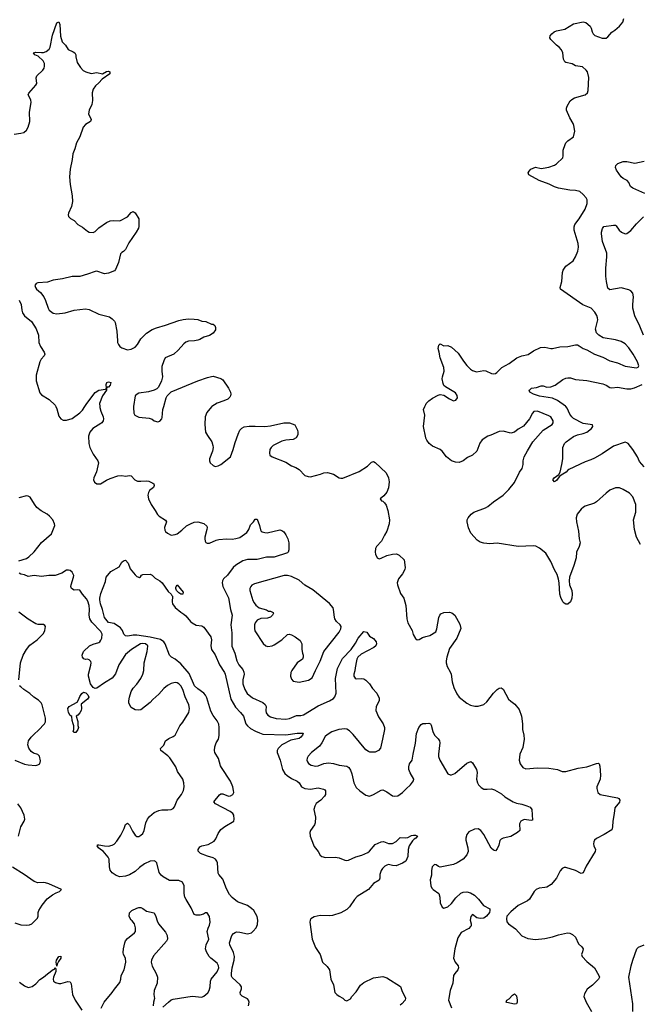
# Model space of a CAD drawing. Header units: inches. Extents: x 2001573 to 2220545, y 644482 to 846830.
# Tile 699 of 755: x 2165740 to 2172250, y 773727 to 784059. Entities that reach past the tile are written whole.
import ezdxf

# ---------------------------------------------------------------- set-up
doc = ezdxf.new("R2010")
doc.units = ezdxf.units.IN
doc.header["$MEASUREMENT"] = 0
for name, color, linetype in [('C1767', 7, 'Continuous'), ('C1768', 7, 'Continuous'), ('C1777', 7, 'Continuous'), ('C1778', 7, 'Continuous')]:
    doc.layers.add(name, color=color, linetype=linetype)

msp = doc.modelspace()

# ---------------------------------------------------------------- linework, layer by layer
at = {"layer": 'C1767', "color": 5}
for points, elevation in [([(2166117, 780000), (2166130, 779975), (2166150, 779899), (2166170, 779870), (2166196, 779856), (2166230, 779855), (2166290, 779874), (2166370, 779932), (2166399, 779961), (2166424, 780000)], 360), ([(2166579, 780000), (2166580, 779990), (2166590, 779950), (2166614, 779890), (2166618, 779870), (2166615, 779850), (2166603, 779830), (2166590, 779820), (2166507, 779770), (2166476, 779730), (2166463, 779690), (2166465, 779610), (2166475, 779570), (2166510, 779501), (2166561, 779430), (2166566, 779410), (2166546, 779314), (2166516, 779250), (2166514, 779230), (2166525, 779205), (2166550, 779188), (2166588, 779190), (2166650, 779228), (2166690, 779244), (2166770, 779272), (2166810, 779277), (2166850, 779268), (2166890, 779274), (2166910, 779271), (2166946, 779230), (2166976, 779216), (2167010, 779215), (2167070, 779221), (2167096, 779216), (2167137, 779197), (2167147, 779190), (2167151, 779170), (2167143, 779150), (2167103, 779117), (2167090, 779099), (2167084, 779070), (2167091, 779031), (2167118, 778970), (2167162, 778910), (2167186, 778866), (2167203, 778850), (2167270, 778807), (2167279, 778790), (2167260, 778730), (2167263, 778703), (2167269, 778689), (2167290, 778671), (2167330, 778650), (2167370, 778655), (2167390, 778664), (2167439, 778701), (2167490, 778748), (2167530, 778770), (2167570, 778785), (2167610, 778788), (2167670, 778771), (2167703, 778743), (2167707, 778730), (2167704, 778710), (2167681, 778630), (2167681, 778610), (2167685, 778585), (2167693, 778573), (2167706, 778566), (2167730, 778566), (2167802, 778598), (2167830, 778605), (2167909, 778611), (2167970, 778608), (2168007, 778613), (2168050, 778626), (2168122, 778678), (2168144, 778710), (2168161, 778759), (2168193, 778790), (2168210, 778818), (2168230, 778818), (2168256, 778750), (2168266, 778706), (2168272, 778692), (2168284, 778684), (2168310, 778676), (2168335, 778675), (2168470, 778705), (2168490, 778700), (2168510, 778684), (2168533, 778653), (2168552, 778610), (2168562, 778570), (2168564, 778496), (2168556, 778470), (2168550, 778464), (2168410, 778420), (2168330, 778417), (2168230, 778396), (2168130, 778396), (2168079, 778381), (2168006, 778334), (2167979, 778310), (2167918, 778230), (2167876, 778190), (2167866, 778170), (2167864, 778150), (2167872, 778110), (2167931, 777991), (2167951, 777871), (2167967, 777810), (2167954, 777710), (2167964, 777624), (2167965, 777485), (2167995, 777410), (2168018, 777330), (2168040, 777290), (2168079, 777239), (2168092, 777212), (2168093, 777190), (2168081, 777130), (2168080, 777090), (2168101, 777030), (2168127, 776987), (2168182, 776942), (2168290, 776892), (2168314, 776874), (2168326, 776850), (2168322, 776810), (2168326, 776786), (2168341, 776761), (2168370, 776742), (2168430, 776726), (2168530, 776720), (2168570, 776727), (2168643, 776757), (2168690, 776758), (2168717, 776763), (2168870, 776860), (2168990, 776912), (2169030, 776937), (2169047, 776953), (2169061, 776990), (2169054, 777146), (2169072, 777250), (2169125, 777355), (2169217, 777450), (2169262, 777518), (2169290, 777570), (2169350, 777638), (2169382, 777630), (2169410, 777591), (2169450, 777567), (2169479, 777530), (2169483, 777510), (2169474, 777490), (2169456, 777470), (2169320, 777400), (2169288, 777370), (2169276, 777350), (2169271, 777330), (2169257, 777257), (2169255, 777225), (2169245, 777190), (2169245, 777170), (2169258, 777150), (2169270, 777143), (2169330, 777144), (2169350, 777141), (2169370, 777127), (2169408, 777090), (2169441, 777041), (2169487, 776990), (2169510, 776938), (2169510, 776910), (2169479, 776850), (2169474, 776810), (2169504, 776744), (2169553, 776670), (2169566, 776630), (2169566, 776610), (2169547, 776510), (2169524, 776416), (2169503, 776390), (2169470, 776373), (2169414, 776374), (2169398, 776378), (2169370, 776397), (2169237, 776557), (2169198, 776598), (2169173, 776613), (2169150, 776618), (2169089, 776611), (2169015, 776585), (2168965, 776555), (2168944, 776536), (2168909, 776471), (2168885, 776435), (2168802, 776370), (2168764, 776330), (2168755, 776310), (2168753, 776290), (2168757, 776270), (2168770, 776253), (2168797, 776237), (2168845, 776225), (2168870, 776228), (2168930, 776253), (2168979, 776259), (2169030, 776254), (2169090, 776236), (2169170, 776224), (2169192, 776212), (2169210, 776183), (2169225, 776145), (2169244, 776050), (2169270, 776002), (2169307, 775967), (2169370, 775923), (2169410, 775911), (2169450, 775927), (2169530, 775973), (2169550, 775976), (2169590, 775957), (2169650, 775916), (2169670, 775910), (2169705, 775915), (2169757, 775950), (2169792, 775988), (2169839, 776030), (2169869, 776070), (2169875, 776090), (2169835, 776155), (2169822, 776190), (2169820, 776220), (2169829, 776250), (2169858, 776290), (2169866, 776350), (2169892, 776468), (2169903, 776570), (2169925, 776630), (2169950, 776662), (2169970, 776672), (2170000, 776675)], 360), ([(2166935, 780000), (2166933, 779990), (2166937, 779930), (2166948, 779908), (2166990, 779887), (2167099, 779879), (2167130, 779866), (2167150, 779851), (2167190, 779838), (2167210, 779845), (2167229, 779871), (2167234, 779886), (2167242, 779970), (2167251, 780000)], 380), ([(2167754, 780000), (2167750, 779997), (2167703, 779937), (2167684, 779890), (2167680, 779810), (2167690, 779731), (2167710, 779694), (2167755, 779630), (2167766, 779590), (2167768, 779570), (2167762, 779530), (2167731, 779450), (2167731, 779430), (2167736, 779410), (2167770, 779379), (2167790, 779371), (2167822, 779378), (2167850, 779391), (2167950, 779470), (2167980, 779550), (2167999, 779621), (2168030, 779711), (2168050, 779751), (2168070, 779774), (2168095, 779785), (2168147, 779793), (2168210, 779795), (2168310, 779790), (2168370, 779796), (2168510, 779830), (2168570, 779828), (2168627, 779807), (2168655, 779750), (2168659, 779730), (2168657, 779703), (2168639, 779670), (2168610, 779655), (2168530, 779645), (2168490, 779636), (2168399, 779590), (2168378, 779570), (2168365, 779550), (2168359, 779510), (2168364, 779490), (2168387, 779470), (2168530, 779415), (2168590, 779377), (2168638, 779358), (2168670, 779337), (2168730, 779277), (2168765, 779265), (2168790, 779262), (2168895, 779290), (2168930, 779304), (2168968, 779308), (2169030, 779288), (2169090, 779251), (2169110, 779246), (2169130, 779248), (2169302, 779318), (2169387, 779373), (2169430, 779416), (2169450, 779423), (2169470, 779411), (2169585, 779305), (2169607, 779250), (2169615, 779210), (2169610, 779148), (2169590, 779102), (2169558, 779062), (2169522, 779030), (2169534, 779010), (2169550, 779005), (2169568, 778988), (2169583, 778963), (2169602, 778910), (2169620, 778810), (2169614, 778770), (2169591, 778690), (2169565, 778650), (2169535, 778585), (2169481, 778530), (2169471, 778510), (2169467, 778470), (2169471, 778450), (2169490, 778411), (2169510, 778403), (2169530, 778408), (2169590, 778436), (2169650, 778450), (2169693, 778453), (2169721, 778441), (2169771, 778390), (2169782, 778310), (2169778, 778290), (2169757, 778243), (2169713, 778190), (2169701, 778150), (2169702, 778130), (2169736, 778036), (2169768, 777988), (2169791, 777910), (2169801, 777770), (2169811, 777730), (2169856, 777650), (2169868, 777608), (2169890, 777565), (2169910, 777551), (2169930, 777555), (2169965, 777575), (2170000, 777585)], 380), ([(2170000, 779668), (2169999, 779670), (2169974, 779790), (2169990, 779910), (2169977, 779970), (2169990, 780000)], 380), ([(2165730, 778382), (2165810, 778405), (2165837, 778423), (2165890, 778474), (2165968, 778572), (2166075, 778665), (2166107, 778750), (2166104, 778770), (2166087, 778810), (2166054, 778850), (2166027, 778870), (2165964, 778904), (2165921, 778941), (2165894, 778974), (2165849, 779049), (2165830, 779060), (2165810, 779063), (2165730, 779041)], 360), ([(2168140, 773710), (2168148, 773750), (2168141, 773770), (2168130, 773784), (2168073, 773813), (2168055, 773830), (2168051, 773850), (2168065, 773890), (2168065, 773910), (2168052, 773930), (2167969, 774009), (2167963, 774023), (2167962, 774050), (2167968, 774108), (2167990, 774190), (2167992, 774230), (2167983, 774270), (2167945, 774350), (2167942, 774370), (2167964, 774450), (2167981, 774470), (2167999, 774481), (2168014, 774486), (2168050, 774484), (2168130, 774465), (2168170, 774477), (2168190, 774493), (2168221, 774530), (2168235, 774565), (2168236, 774610), (2168229, 774649), (2168196, 774710), (2168170, 774733), (2168130, 774762), (2168023, 774803), (2167970, 774846), (2167940, 774880), (2167910, 774938), (2167870, 775041), (2167827, 775090), (2167822, 775102), (2167815, 775210), (2167808, 775230), (2167792, 775250), (2167770, 775264), (2167710, 775281), (2167638, 775310), (2167613, 775333), (2167611, 775350), (2167630, 775378), (2167650, 775388), (2167715, 775405), (2167781, 775439), (2167798, 775462), (2167821, 775519), (2167850, 775560), (2167890, 775594), (2167985, 775650), (2167991, 775669), (2167987, 775710), (2167974, 775730), (2167949, 775750), (2167793, 775830), (2167776, 775850), (2167836, 775924), (2167850, 775935), (2167870, 775936), (2167930, 775912), (2167950, 775914), (2167976, 775930), (2167985, 775950), (2167984, 775970), (2167974, 776010), (2167950, 776069), (2167856, 776210), (2167846, 776230), (2167826, 776306), (2167786, 776370), (2167782, 776390), (2167786, 776430), (2167800, 776470), (2167824, 776510), (2167832, 776548), (2167833, 776630), (2167827, 776667), (2167810, 776701), (2167770, 776757), (2167744, 776804), (2167701, 776941), (2167688, 776970), (2167670, 776992), (2167610, 777036), (2167575, 777070), (2167517, 777197), (2167430, 777300), (2167370, 777349), (2167333, 777370), (2167310, 777389), (2167265, 777510), (2167252, 777532), (2167215, 777555), (2167110, 777580), (2166970, 777601), (2166930, 777600), (2166874, 777590), (2166850, 777593), (2166833, 777610), (2166818, 777650), (2166797, 777677), (2166730, 777721), (2166670, 777732), (2166630, 777787), (2166609, 777870), (2166588, 777930), (2166579, 777970), (2166580, 777990), (2166590, 778036), (2166638, 778162), (2166648, 778210), (2166697, 778270), (2166783, 778317), (2166810, 778367), (2166830, 778380), (2166850, 778387), (2166876, 778356), (2166898, 778298), (2166950, 778234), (2166970, 778216), (2166995, 778205), (2167008, 778212), (2167018, 778230), (2167030, 778238), (2167110, 778239), (2167130, 778231), (2167160, 778200), (2167211, 778170), (2167233, 778150), (2167297, 778057), (2167330, 778029), (2167337, 778017), (2167341, 778010), (2167339, 777950), (2167344, 777930), (2167369, 777889), (2167430, 777840), (2167461, 777821), (2167482, 777802), (2167530, 777743), (2167550, 777728), (2167590, 777705), (2167650, 777699), (2167670, 777684), (2167743, 777583), (2167753, 777553), (2167745, 777490), (2167752, 777450), (2167790, 777393), (2167834, 777290), (2167887, 777210), (2167895, 777190), (2167955, 776930), (2168005, 776845), (2168056, 776790), (2168086, 776750), (2168112, 776670), (2168128, 776648), (2168162, 776622), (2168214, 776594), (2168254, 776574), (2168290, 776563), (2168530, 776556), (2168650, 776573), (2168713, 776573), (2168705, 776550), (2168690, 776530), (2168670, 776516), (2168583, 776497), (2168490, 776449), (2168452, 776410), (2168442, 776390), (2168441, 776370), (2168473, 776290), (2168495, 776190), (2168521, 776150), (2168546, 776126), (2168590, 776097), (2168649, 776069), (2168670, 776050), (2168697, 776010), (2168730, 775991), (2168790, 775985), (2168870, 775998), (2168925, 775985), (2168939, 775979), (2168948, 775968), (2168947, 775930), (2168937, 775910), (2168900, 775870), (2168850, 775834), (2168834, 775806), (2168826, 775770), (2168842, 775690), (2168838, 775630), (2168831, 775610), (2168790, 775550), (2168783, 775530), (2168787, 775490), (2168821, 775401), (2168830, 775382), (2168870, 775330), (2168891, 775290), (2168910, 775276), (2168947, 775267), (2169050, 775272), (2169090, 775263), (2169150, 775240), (2169170, 775236), (2169190, 775239), (2169266, 775274), (2169330, 775292), (2169390, 775319), (2169408, 775332), (2169470, 775402), (2169530, 775432), (2169556, 775436), (2169610, 775415), (2169650, 775414), (2169690, 775434), (2169730, 775478), (2169790, 775472), (2169810, 775477), (2169850, 775498), (2169870, 775502), (2169890, 775501), (2169912, 775490), (2169896, 775470), (2169879, 775461), (2169859, 775441), (2169824, 775390), (2169814, 775350), (2169810, 775278), (2169790, 775230), (2169754, 775206), (2169690, 775180), (2169650, 775182), (2169610, 775192), (2169590, 775187), (2169570, 775175), (2169547, 775153), (2169532, 775130), (2169518, 775090), (2169517, 775050), (2169510, 775029), (2169450, 774995), (2169398, 774930), (2169281, 774859), (2169253, 774827), (2169200, 774750), (2169170, 774722), (2169110, 774687), (2169020, 774660), (2168985, 774655), (2168890, 774658), (2168830, 774643), (2168795, 774625), (2168785, 774610), (2168784, 774590), (2168809, 774410), (2168844, 774324), (2168891, 774250), (2168917, 774170), (2168965, 774125), (2168988, 774090), (2169002, 773990), (2169031, 773930), (2169045, 773850), (2169065, 773830), (2169091, 773811), (2169131, 773790), (2169150, 773771), (2169170, 773762), (2169210, 773785), (2169225, 773810), (2169270, 773859), (2169314, 773926), (2169350, 773956), (2169450, 774004), (2169550, 774018), (2169590, 774006), (2169733, 773913), (2169748, 773870), (2169788, 773790), (2169782, 773770), (2169749, 773731), (2169730, 773718)], 340), ([(2167242, 773698), (2167299, 773750), (2167330, 773773), (2167350, 773780), (2167550, 773813), (2167650, 773802), (2167670, 773811), (2167712, 773848), (2167727, 773870), (2167737, 773910), (2167741, 773970), (2167747, 773990), (2167810, 774066), (2167829, 774110), (2167826, 774130), (2167810, 774160), (2167745, 774210), (2167726, 774230), (2167698, 774279), (2167690, 774310), (2167696, 774350), (2167723, 774410), (2167706, 774490), (2167715, 774525), (2167730, 774556), (2167738, 774590), (2167729, 774649), (2167707, 774687), (2167690, 774688), (2167666, 774674), (2167630, 774661), (2167590, 774661), (2167569, 774670), (2167539, 774739), (2167485, 774825), (2167473, 774850), (2167465, 774890), (2167464, 774970), (2167448, 775008), (2167410, 775025), (2167310, 775027), (2167243, 775063), (2167222, 775082), (2167202, 775110), (2167178, 775210), (2167165, 775225), (2167150, 775231), (2167110, 775227), (2167050, 775202), (2166996, 775164), (2166950, 775121), (2166890, 775087), (2166850, 775073), (2166790, 775066), (2166750, 775077), (2166710, 775105), (2166690, 775135), (2166683, 775170), (2166678, 775250), (2166668, 775270), (2166634, 775314), (2166614, 775334), (2166587, 775350), (2166567, 775370), (2166554, 775390), (2166561, 775399), (2166570, 775401), (2166630, 775388), (2166670, 775386), (2166710, 775398), (2166730, 775408), (2166760, 775440), (2166800, 775500), (2166834, 775570), (2166848, 775612), (2166870, 775626), (2166890, 775606), (2166923, 775543), (2166950, 775503), (2166970, 775488), (2166990, 775489), (2167010, 775500), (2167030, 775520), (2167047, 775550), (2167062, 775630), (2167080, 775670), (2167102, 775698), (2167150, 775738), (2167198, 775762), (2167230, 775769), (2167294, 775766), (2167328, 775772), (2167350, 775782), (2167362, 775798), (2167391, 775870), (2167437, 775930), (2167457, 775970), (2167465, 776010), (2167461, 776050), (2167450, 776090), (2167394, 776170), (2167377, 776217), (2167313, 776313), (2167294, 776334), (2167221, 776390), (2167215, 776410), (2167250, 776446), (2167270, 776490), (2167304, 776516), (2167350, 776536), (2167370, 776550), (2167421, 776650), (2167450, 776688), (2167514, 776790), (2167520, 776830), (2167515, 776870), (2167474, 776954), (2167450, 777029), (2167430, 777067), (2167409, 777090), (2167390, 777100), (2167370, 777102), (2167330, 777092), (2167290, 777071), (2167250, 777039), (2167200, 776980), (2167135, 776925), (2167110, 776895), (2167010, 776816), (2166990, 776813), (2166950, 776818), (2166910, 776840), (2166886, 776886), (2166883, 776910), (2166890, 776950), (2166910, 777010), (2166930, 777044), (2166970, 777087), (2167010, 777147), (2167030, 777190), (2167042, 777230), (2167047, 777310), (2167077, 777430), (2167085, 777485), (2167084, 777490), (2167059, 777510), (2167030, 777514), (2167008, 777510), (2166913, 777450), (2166850, 777397), (2166781, 777290), (2166745, 777195), (2166710, 777150), (2166630, 777101), (2166550, 777045), (2166530, 777040), (2166510, 777050), (2166482, 777090), (2166462, 777170), (2166461, 777190), (2166487, 777287), (2166490, 777310), (2166485, 777325), (2166470, 777343), (2166450, 777347), (2166430, 777344), (2166412, 777352), (2166400, 777370), (2166395, 777390), (2166410, 777430), (2166472, 777488), (2166510, 777507), (2166570, 777522), (2166580, 777530), (2166592, 777548), (2166600, 777570), (2166604, 777610), (2166590, 777639), (2166497, 777737), (2166477, 777770), (2166470, 777810), (2166472, 777870), (2166468, 777910), (2166456, 777956), (2166442, 777982), (2166399, 778030), (2166370, 778073), (2166350, 778077), (2166310, 778074), (2166283, 778090), (2166277, 778110), (2166280, 778130), (2166305, 778210), (2166306, 778226), (2166290, 778261), (2166270, 778279), (2166250, 778284), (2166230, 778281), (2166181, 778250), (2166110, 778228), (2166047, 778227), (2165970, 778216), (2165890, 778227), (2165830, 778217), (2165790, 778232), (2165750, 778241), (2165733, 778250)], 360), ([(2165730, 777130), (2165747, 777310), (2165775, 777390), (2165810, 777450), (2165846, 777494), (2165923, 777550), (2165990, 777618), (2166004, 777650), (2166009, 777690), (2166003, 777703), (2165990, 777713), (2165932, 777712), (2165910, 777719), (2165830, 777769), (2165730, 777841)], 380), ([(2165690, 776288), (2165790, 776247), (2165830, 776238), (2165910, 776233), (2165930, 776239), (2165950, 776251), (2165957, 776283), (2165947, 776330), (2165930, 776347), (2165883, 776363), (2165860, 776380), (2165835, 776415), (2165824, 776450), (2165833, 776490), (2165859, 776530), (2165890, 776562), (2165938, 776602), (2166001, 776670), (2166012, 776690), (2166010, 776730), (2165976, 776870), (2165966, 776890), (2165937, 776917), (2165887, 776950), (2165847, 776987), (2165782, 777030), (2165750, 777057), (2165738, 777070)], 380), ([(2165728, 775490), (2165751, 775589), (2165787, 775650), (2165792, 775670), (2165787, 775710), (2165750, 775790), (2165720, 775830)], 380), ([(2165690, 774582), (2165750, 774562), (2165810, 774556), (2165841, 774559), (2165868, 774572), (2165927, 774630), (2165935, 774650), (2165935, 774690), (2165941, 774710), (2165974, 774766), (2166027, 774833), (2166083, 774877), (2166122, 774898), (2166158, 774910), (2166178, 774930), (2166044, 774990), (2166010, 775001), (2165990, 775004), (2165930, 775001), (2165890, 775014), (2165788, 775090), (2165665, 775165)], 380), ([(2166595, 773685), (2166624, 773750), (2166710, 773849), (2166733, 773887), (2166790, 773955), (2166800, 773990), (2166804, 774030), (2166835, 774090), (2166853, 774170), (2166848, 774210), (2166830, 774250), (2166825, 774270), (2166828, 774310), (2166844, 774370), (2166850, 774391), (2166870, 774418), (2166944, 774476), (2166953, 774490), (2166956, 774510), (2166956, 774530), (2166943, 774570), (2166921, 774601), (2166909, 774610), (2166889, 774649), (2166893, 774687), (2166915, 774710), (2166970, 774734), (2166990, 774741), (2167010, 774741), (2167033, 774733), (2167070, 774703), (2167150, 774685), (2167168, 774648), (2167181, 774601), (2167194, 774570), (2167270, 774482), (2167287, 774450), (2167290, 774410), (2167280, 774390), (2167143, 774237), (2167122, 774190), (2167120, 774170), (2167128, 774128), (2167170, 774050), (2167184, 774010), (2167181, 773950), (2167150, 773870), (2167148, 773830), (2167153, 773787), (2167144, 773750), (2167141, 773710)], 360), ([(2165738, 773958), (2165790, 773922), (2165830, 773902), (2165870, 773915), (2165910, 773940), (2165950, 773986), (2165989, 774010), (2166030, 774048), (2166090, 774091), (2166104, 774096), (2166113, 774113), (2166118, 774098), (2166117, 774070), (2166094, 774010), (2166091, 773990), (2166094, 773970), (2166114, 773954), (2166150, 773944), (2166170, 773944), (2166245, 773965), (2166270, 773961), (2166280, 773940), (2166292, 773830), (2166322, 773770), (2166390, 773665)], 360)]:
    msp.add_lwpolyline(points, dxfattribs=dict(at, elevation=elevation))
for points, elevation in [([(2168550, 778228), (2168514, 778226), (2168201, 778139), (2168176, 778124), (2168164, 778110), (2168154, 778090), (2168153, 778070), (2168185, 777965), (2168198, 777938), (2168216, 777916), (2168250, 777887), (2168330, 777865), (2168350, 777852), (2168371, 777851), (2168398, 777838), (2168402, 777830), (2168392, 777810), (2168370, 777789), (2168340, 777780), (2168270, 777775), (2168230, 777757), (2168211, 777730), (2168204, 777710), (2168201, 777670), (2168207, 777647), (2168294, 777514), (2168321, 777490), (2168342, 777482), (2168388, 777488), (2168410, 777498), (2168490, 777550), (2168550, 777607), (2168566, 777610), (2168590, 777605), (2168630, 777584), (2168683, 777543), (2168701, 777510), (2168699, 777450), (2168706, 777410), (2168715, 777390), (2168715, 777370), (2168707, 777350), (2168650, 777310), (2168595, 777230), (2168584, 777210), (2168579, 777170), (2168590, 777138), (2168610, 777116), (2168670, 777108), (2168770, 777127), (2168809, 777151), (2168842, 777230), (2168890, 777327), (2168930, 777430), (2169090, 777630), (2169110, 777667), (2169113, 777690), (2169103, 777710), (2169063, 777743), (2169047, 777770), (2169041, 777790), (2169033, 777870), (2169027, 777887), (2168990, 777934), (2168815, 778075), (2168730, 778126), (2168670, 778177), (2168590, 778217)], 380), ([(2167450, 778030), (2167430, 778032), (2167410, 778044), (2167384, 778070), (2167376, 778090), (2167376, 778104), (2167390, 778130), (2167455, 778050)], 340), ([(2166310, 776578), (2166302, 776590), (2166309, 776611), (2166309, 776650), (2166299, 776670), (2166290, 776706), (2166288, 776748), (2166270, 776758), (2166250, 776789), (2166244, 776830), (2166259, 776850), (2166343, 776897), (2166358, 776922), (2166370, 776956), (2166390, 776987), (2166410, 777001), (2166419, 776999), (2166434, 776994), (2166454, 776974), (2166466, 776950), (2166450, 776929), (2166383, 776877), (2166387, 776830), (2166383, 776810), (2166370, 776784), (2166350, 776762), (2166332, 776750), (2166350, 776694), (2166351, 776651), (2166356, 776630), (2166351, 776609), (2166330, 776578)], 360), ([(2166130, 774126), (2166122, 774170), (2166124, 774190), (2166150, 774230), (2166170, 774231), (2166171, 774210), (2166145, 774175), (2166131, 774149)], 360)]:
    msp.add_lwpolyline(points, close=True, dxfattribs=dict(at, elevation=elevation))
at = {"layer": 'C1768', "color": 5}
for points, elevation in [([(2165683, 782857), (2165753, 782867), (2165784, 782876), (2165810, 782901), (2165830, 782931), (2165847, 782990), (2165844, 783090), (2165860, 783190), (2165857, 783217), (2165830, 783270), (2165834, 783286), (2165908, 783372), (2165918, 783390), (2165914, 783450), (2165920, 783470), (2165982, 783530), (2165995, 783550), (2166000, 783570), (2165999, 783599), (2165987, 783627), (2165935, 783675), (2165897, 783690), (2165886, 783710), (2165910, 783719), (2165970, 783713), (2165990, 783716), (2166016, 783724), (2166048, 783750), (2166058, 783770), (2166083, 783897), (2166130, 784025), (2166150, 784035), (2166159, 784010), (2166167, 783887), (2166186, 783826), (2166219, 783790), (2166247, 783747), (2166302, 783722), (2166317, 783710), (2166329, 783690), (2166328, 783668), (2166342, 783610), (2166377, 783557), (2166406, 783526), (2166432, 783512), (2166490, 783495), (2166550, 783503), (2166610, 783491), (2166650, 783516), (2166670, 783517), (2166685, 783510), (2166685, 783490), (2166604, 783436), (2166570, 783397), (2166535, 783365), (2166510, 783330), (2166501, 783290), (2166502, 783210), (2166498, 783170), (2166469, 783111), (2166462, 783070), (2166488, 783010), (2166483, 782990), (2166430, 782958), (2166407, 782930), (2166372, 782830), (2166334, 782766), (2166318, 782702), (2166298, 782650), (2166290, 782590), (2166269, 782491), (2166262, 782410), (2166269, 782330), (2166291, 782211), (2166293, 782150), (2166282, 782098), (2166252, 782030), (2166249, 782010), (2166253, 781993), (2166272, 781972), (2166310, 781953), (2166350, 781910), (2166400, 781880), (2166450, 781840), (2166470, 781830), (2166510, 781825), (2166530, 781836), (2166570, 781876), (2166650, 781932), (2166690, 781947), (2166727, 781953), (2166791, 781949), (2166870, 781990), (2166910, 782036), (2166930, 782045), (2166950, 782031), (2166988, 781970), (2166990, 781890), (2166985, 781870), (2166962, 781830), (2166883, 781717), (2166850, 781648), (2166830, 781625), (2166810, 781616), (2166798, 781602), (2166775, 781510), (2166744, 781436), (2166735, 781425), (2166670, 781398), (2166630, 781391), (2166550, 781419), (2166530, 781418), (2166452, 781388), (2166370, 781365), (2166290, 781365), (2166190, 781339), (2166090, 781326), (2166030, 781306), (2165930, 781299), (2165911, 781290), (2165899, 781270), (2165904, 781250), (2165916, 781230), (2165957, 781197), (2165992, 781152), (2166012, 781112), (2166038, 781030), (2166050, 781011), (2166090, 780980), (2166130, 780972), (2166216, 780984), (2166310, 781011), (2166430, 781025), (2166470, 781017), (2166570, 780967), (2166681, 780941), (2166710, 780921), (2166734, 780894), (2166741, 780880), (2166758, 780790), (2166764, 780690), (2166767, 780670), (2166777, 780650), (2166791, 780630), (2166810, 780614), (2166870, 780594), (2166910, 780601), (2166950, 780624), (2166974, 780650), (2167011, 780709), (2167048, 780750), (2167070, 780770), (2167130, 780808), (2167174, 780826), (2167270, 780852), (2167410, 780902), (2167454, 780914), (2167510, 780921), (2167570, 780917), (2167610, 780911), (2167650, 780895), (2167691, 780891), (2167750, 780865), (2167770, 780865), (2167785, 780850), (2167795, 780830), (2167794, 780806), (2167770, 780769), (2167730, 780745), (2167670, 780729), (2167630, 780703), (2167610, 780695), (2167572, 780688), (2167510, 780686), (2167484, 780676), (2167461, 780659), (2167401, 780590), (2167356, 780550), (2167267, 780510), (2167250, 780478), (2167230, 780418), (2167229, 780370), (2167236, 780310), (2167226, 780270), (2167197, 780203), (2167177, 780184), (2167150, 780170), (2167090, 780153), (2166990, 780138), (2166971, 780130), (2166951, 780110), (2166935, 780000)], 380), ([(2165735, 781115), (2165754, 781070), (2165761, 781010), (2165770, 780983), (2165790, 780952), (2165864, 780890), (2165914, 780814), (2165937, 780750), (2165941, 780670), (2165958, 780630), (2165996, 780570), (2166003, 780550), (2165997, 780530), (2165965, 780495), (2165950, 780470), (2165914, 780330), (2165914, 780270), (2165950, 780144), (2165970, 780123), (2166050, 780074), (2166110, 780013), (2166117, 780000)], 360), ([(2167251, 780000), (2167277, 780090), (2167287, 780110), (2167328, 780152), (2167610, 780269), (2167710, 780305), (2167750, 780316), (2167770, 780317), (2167850, 780295), (2167870, 780279), (2167931, 780191), (2167950, 780150), (2167954, 780130), (2167952, 780110), (2167944, 780096), (2167924, 780076), (2167882, 780058), (2167810, 780035), (2167754, 780000)], 380), ([(2166424, 780000), (2166443, 780030), (2166530, 780146), (2166571, 780170), (2166639, 780181), (2166649, 780191), (2166647, 780230), (2166655, 780250), (2166670, 780257), (2166696, 780250), (2166690, 780224), (2166670, 780202), (2166658, 780202), (2166651, 780189), (2166651, 780170), (2166608, 780112), (2166576, 780030), (2166579, 780000)], 360), ([(2169990, 780000), (2170000, 780022)], 380)]:
    msp.add_lwpolyline(points, dxfattribs=dict(at, elevation=elevation))
at = {"layer": 'C1777', "color": 5}
for points, elevation in [([(2172290, 779367), (2172241, 779421), (2172219, 779470), (2172170, 779549), (2172121, 779610), (2172110, 779619), (2172090, 779625), (2171970, 779585), (2171850, 779504), (2171770, 779459), (2171730, 779439), (2171670, 779419), (2171501, 779339), (2171490, 779332), (2171471, 779309), (2171421, 779279), (2171399, 779261), (2171370, 779223), (2171349, 779210), (2171333, 779230), (2171347, 779250), (2171395, 779285), (2171408, 779311), (2171428, 779390), (2171437, 779450), (2171438, 779570), (2171455, 779610), (2171473, 779630), (2171550, 779684), (2171590, 779701), (2171650, 779715), (2171690, 779730), (2171737, 779770), (2171752, 779790), (2171750, 779806), (2171650, 779820), (2171550, 779874), (2171530, 779891), (2171510, 779919), (2171481, 779981), (2171467, 780000)], 360), ([(2172253, 778550), (2172210, 778630), (2172190, 778710), (2172179, 778810), (2172203, 778890), (2172204, 778970), (2172171, 779051), (2172137, 779090), (2172069, 779130), (2172030, 779146), (2171990, 779146), (2171930, 779121), (2171890, 779092), (2171790, 778998), (2171770, 778987), (2171670, 778955), (2171655, 778945), (2171630, 778922), (2171587, 778870), (2171578, 778830), (2171579, 778790), (2171603, 778690), (2171610, 778610), (2171619, 778570), (2171610, 778530), (2171581, 778470), (2171576, 778410), (2171554, 778330), (2171508, 778210), (2171505, 778170), (2171508, 778130), (2171530, 778070), (2171536, 778030), (2171531, 777990), (2171516, 777950), (2171490, 777925), (2171470, 777925), (2171450, 777936), (2171438, 777950), (2171415, 777995), (2171405, 778030), (2171397, 778150), (2171390, 778189), (2171376, 778236), (2171350, 778285), (2171313, 778373), (2171260, 778460), (2171193, 778513), (2171153, 778533), (2171130, 778537), (2170970, 778532), (2170750, 778567), (2170670, 778560), (2170610, 778565), (2170570, 778575), (2170537, 778597), (2170472, 778670), (2170446, 778726), (2170434, 778790), (2170435, 778810), (2170444, 778830), (2170476, 778870), (2170503, 778890), (2170625, 778935), (2170650, 778949), (2170710, 778998), (2170812, 779068), (2170870, 779128), (2170930, 779202), (2170981, 779310), (2171010, 779350), (2171020, 779390), (2171020, 779430), (2171033, 779470), (2171066, 779534), (2171123, 779630), (2171230, 779753), (2171327, 779810), (2171337, 779830), (2171336, 779850), (2171310, 779890), (2171290, 779903), (2171170, 779950), (2171134, 779946), (2171118, 779930), (2171089, 779871), (2171026, 779794), (2170970, 779762), (2170930, 779732), (2170890, 779721), (2170810, 779742), (2170770, 779738), (2170682, 779698), (2170650, 779690), (2170590, 779650), (2170566, 779614), (2170534, 779530), (2170491, 779490), (2170436, 779464), (2170390, 779428), (2170350, 779411), (2170310, 779415), (2170270, 779430), (2170216, 779470), (2170172, 779530), (2170150, 779550), (2170070, 779584), (2170035, 779610), (2170010, 779645), (2170000, 779668)], 380), ([(2170000, 777585), (2170042, 777598), (2170105, 777635), (2170115, 777665), (2170136, 777784), (2170146, 777810), (2170157, 777823), (2170190, 777838), (2170250, 777841), (2170274, 777834), (2170305, 777810), (2170355, 777715), (2170366, 777670), (2170324, 777570), (2170250, 777459), (2170220, 777370), (2170212, 777330), (2170213, 777310), (2170223, 777270), (2170256, 777216), (2170267, 777190), (2170278, 777110), (2170294, 777050), (2170325, 776985), (2170350, 776950), (2170430, 776886), (2170470, 776866), (2170515, 776855), (2170550, 776856), (2170610, 776873), (2170641, 776899), (2170710, 776990), (2170748, 777031), (2170770, 777044), (2170790, 777048), (2170810, 777035), (2170868, 776928), (2170890, 776906), (2170935, 776875), (2170979, 776819), (2171005, 776750), (2171013, 776670), (2171013, 776610), (2171029, 776550), (2171030, 776510), (2171019, 776421), (2170986, 776350), (2170979, 776290), (2170989, 776249), (2171017, 776210), (2171050, 776196), (2171170, 776208), (2171290, 776206), (2171382, 776190), (2171430, 776171), (2171470, 776168), (2171597, 776203), (2171690, 776219), (2171790, 776254), (2171810, 776256), (2171818, 776250), (2171827, 776227), (2171834, 776130), (2171829, 776090), (2171794, 776010), (2171793, 775990), (2171803, 775950), (2171829, 775929), (2172012, 775892), (2172025, 775885), (2172035, 775870), (2172030, 775849), (2171981, 775790), (2171976, 775730), (2171961, 775650), (2171959, 775590), (2171950, 775559), (2171870, 775507), (2171792, 775468), (2171770, 775450), (2171761, 775430), (2171759, 775410), (2171762, 775390), (2171779, 775350), (2171776, 775330), (2171683, 775177), (2171650, 775106), (2171630, 775101), (2171570, 775131), (2171470, 775161), (2171450, 775161), (2171430, 775152), (2171410, 775126), (2171372, 775050), (2171315, 774985), (2171270, 774956), (2171250, 774951), (2171190, 774946), (2171157, 774930), (2171137, 774910), (2171088, 774830), (2171067, 774813), (2170970, 774762), (2170890, 774697), (2170850, 774650), (2170845, 774625), (2170850, 774591), (2170866, 774570), (2170939, 774519), (2171006, 774445), (2171070, 774417), (2171150, 774407), (2171250, 774416), (2171330, 774433), (2171390, 774455), (2171485, 774475), (2171510, 774473), (2171539, 774459), (2171570, 774431), (2171603, 774363), (2171637, 774330), (2171651, 774310), (2171644, 774276), (2171634, 774250), (2171639, 774230), (2171690, 774177), (2171771, 774110), (2171814, 774030), (2171821, 774010), (2171813, 773990), (2171750, 773929), (2171694, 773886), (2171663, 773837), (2171657, 773810), (2171682, 773750), (2171737, 773650)], 380), ([(2170000, 776675), (2170030, 776678), (2170050, 776671), (2170057, 776657), (2170073, 776590), (2170090, 776551), (2170130, 776511), (2170144, 776490), (2170148, 776470), (2170133, 776350), (2170134, 776326), (2170146, 776290), (2170230, 776146), (2170254, 776134), (2170270, 776135), (2170305, 776150), (2170430, 776257), (2170473, 776273), (2170490, 776261), (2170531, 776190), (2170538, 776158), (2170533, 776090), (2170541, 776050), (2170551, 776030), (2170580, 776000), (2170610, 775985), (2170643, 775983), (2170690, 775989), (2170719, 775979), (2170794, 775934), (2170830, 775905), (2170916, 775850), (2170950, 775837), (2171007, 775827), (2171061, 775810), (2171094, 775794), (2171112, 775772), (2171120, 775660), (2171105, 775655), (2171030, 775667), (2170996, 775650), (2170982, 775622), (2170986, 775550), (2170961, 775530), (2170890, 775488), (2170810, 775470), (2170790, 775461), (2170776, 775444), (2170765, 775395), (2170750, 775358), (2170730, 775338), (2170710, 775345), (2170686, 775366), (2170607, 775507), (2170577, 775550), (2170550, 775568), (2170510, 775565), (2170450, 775537), (2170429, 775510), (2170418, 775470), (2170420, 775450), (2170442, 775370), (2170445, 775330), (2170430, 775295), (2170390, 775250), (2170329, 775211), (2170290, 775195), (2170150, 775167), (2170132, 775172), (2170110, 775189), (2170090, 775195), (2170067, 775170), (2170058, 775130), (2170058, 775082), (2170046, 775034), (2170051, 774971), (2170064, 774944), (2170078, 774930), (2170136, 774890), (2170147, 774850), (2170151, 774790), (2170170, 774746), (2170190, 774735), (2170230, 774750), (2170270, 774785), (2170315, 774845), (2170367, 774893), (2170390, 774904), (2170430, 774908), (2170470, 774897), (2170510, 774873), (2170553, 774830), (2170605, 774765), (2170670, 774730), (2170672, 774710), (2170668, 774690), (2170637, 774650), (2170610, 774632), (2170570, 774627), (2170535, 774635), (2170490, 774668), (2170472, 774648), (2170466, 774610), (2170476, 774570), (2170475, 774550), (2170470, 774542), (2170450, 774521), (2170370, 774481), (2170335, 774425), (2170305, 774310), (2170292, 774210), (2170308, 774168), (2170339, 774130), (2170344, 774110), (2170335, 774090), (2170303, 774050), (2170292, 774028), (2170282, 773950), (2170255, 773870), (2170240, 773790), (2170239, 773770), (2170268, 773690)], 360), ([(2172170, 773650), (2172172, 773730), (2172129, 774010), (2172153, 774130), (2172170, 774190), (2172215, 774310), (2172230, 774325), (2172290, 774351)], 380)]:
    msp.add_lwpolyline(points, dxfattribs=dict(at, elevation=elevation))
at = {"layer": 'C1777', "color": 5, "elevation": 360}
msp.add_lwpolyline([(2170930, 773727), (2170850, 773745), (2170844, 773750), (2170849, 773770), (2170875, 773785), (2170910, 773823), (2170930, 773837), (2170950, 773814), (2170959, 773770), (2170958, 773750), (2170950, 773733)], close=True, dxfattribs=at)
at = {"layer": 'C1778', "color": 5}
for points, elevation in [([(2170000, 780022), (2170004, 780030), (2170030, 780060), (2170070, 780088), (2170130, 780119), (2170150, 780125), (2170190, 780119), (2170250, 780079), (2170290, 780060), (2170314, 780066), (2170332, 780090), (2170330, 780114), (2170310, 780144), (2170205, 780205), (2170190, 780221), (2170181, 780241), (2170172, 780290), (2170174, 780310), (2170194, 780370), (2170190, 780410), (2170150, 780510), (2170140, 780570), (2170128, 780610), (2170136, 780644), (2170150, 780656), (2170190, 780638), (2170230, 780640), (2170270, 780622), (2170338, 780558), (2170394, 780474), (2170430, 780430), (2170470, 780390), (2170490, 780377), (2170530, 780363), (2170610, 780376), (2170630, 780374), (2170690, 780347), (2170710, 780342), (2170730, 780346), (2170745, 780355), (2170798, 780410), (2170874, 780450), (2170956, 780510), (2171006, 780530), (2171075, 780545), (2171130, 780584), (2171202, 780618), (2171250, 780623), (2171310, 780610), (2171330, 780610), (2171405, 780625), (2171490, 780630), (2171570, 780646), (2171590, 780646), (2171610, 780638), (2171650, 780608), (2171690, 780595), (2171770, 780550), (2171858, 780518), (2171930, 780478), (2172010, 780458), (2172090, 780424), (2172210, 780404), (2172229, 780411), (2172234, 780425), (2172222, 780470), (2172176, 780550), (2172130, 780616), (2172090, 780657), (2172050, 780682), (2171990, 780701), (2171861, 780721), (2171814, 780750), (2171792, 780772), (2171781, 780810), (2171798, 780882), (2171803, 780910), (2171801, 780930), (2171793, 780953), (2171772, 780990), (2171736, 781030), (2171647, 781067), (2171412, 781232), (2171409, 781250), (2171427, 781310), (2171433, 781407), (2171441, 781430), (2171470, 781473), (2171544, 781530), (2171570, 781570), (2171595, 781630), (2171601, 781670), (2171597, 781710), (2171556, 781850), (2171555, 781885), (2171563, 781910), (2171608, 781970), (2171670, 782070), (2171692, 782130), (2171694, 782150), (2171692, 782170), (2171681, 782190), (2171650, 782226), (2171615, 782255), (2171570, 782268), (2171510, 782270), (2171390, 782290), (2171350, 782304), (2171294, 782334), (2171190, 782373), (2171081, 782430), (2171073, 782450), (2171083, 782470), (2171103, 782490), (2171150, 782510), (2171210, 782497), (2171230, 782499), (2171289, 782510), (2171348, 782532), (2171370, 782545), (2171437, 782610), (2171442, 782630), (2171440, 782690), (2171460, 782750), (2171470, 782768), (2171490, 782788), (2171549, 782830), (2171564, 782890), (2171554, 782950), (2171547, 782970), (2171510, 783030), (2171477, 783110), (2171476, 783130), (2171481, 783150), (2171514, 783206), (2171530, 783222), (2171561, 783239), (2171670, 783271), (2171695, 783290), (2171703, 783317), (2171709, 783451), (2171696, 783510), (2171683, 783530), (2171645, 783565), (2171570, 783573), (2171534, 783594), (2171470, 783610), (2171458, 783618), (2171443, 783643), (2171437, 783710), (2171422, 783742), (2171399, 783770), (2171369, 783790), (2171313, 783850), (2171301, 783870), (2171306, 783890), (2171321, 783910), (2171345, 783930), (2171370, 783942), (2171459, 783961), (2171550, 784016), (2171650, 784037), (2171678, 784030), (2171725, 783990), (2171736, 783970), (2171746, 783930), (2171756, 783910), (2171773, 783893), (2171850, 783866), (2171890, 783865), (2171910, 783879), (2171950, 783928), (2171984, 783950), (2172030, 783991), (2172066, 784034), (2172076, 784070)], 380), ([(2172296, 782236), (2172173, 782290), (2172147, 782310), (2172129, 782350), (2172112, 782370), (2172071, 782391), (2172050, 782409), (2171999, 782479), (2171990, 782506), (2171992, 782530), (2172014, 782550), (2172070, 782570), (2172110, 782572), (2172194, 782554), (2172290, 782573)], 360), ([(2172283, 780750), (2172244, 780844), (2172191, 780950), (2172173, 781030), (2172172, 781070), (2172180, 781150), (2172170, 781190), (2172152, 781212), (2172130, 781224), (2172050, 781245), (2171930, 781223), (2171910, 781242), (2171895, 781310), (2171889, 781369), (2171888, 781452), (2171899, 781570), (2171898, 781610), (2171853, 781730), (2171842, 781810), (2171842, 781830), (2171852, 781868), (2171869, 781890), (2171970, 781903), (2171990, 781902), (2171997, 781897), (2172028, 781850), (2172051, 781830), (2172090, 781812), (2172110, 781816), (2172150, 781846), (2172210, 781915), (2172285, 781990)], 360), ([(2171467, 780000), (2171464, 780004), (2171381, 780061), (2171330, 780086), (2171191, 780109), (2171129, 780130), (2171092, 780150), (2171085, 780170), (2171090, 780176), (2171110, 780192), (2171162, 780198), (2171210, 780216), (2171230, 780216), (2171270, 780204), (2171310, 780207), (2171355, 780225), (2171436, 780284), (2171470, 780298), (2171490, 780300), (2171519, 780299), (2171570, 780283), (2171688, 780272), (2171856, 780236), (2171890, 780224), (2171930, 780200), (2171950, 780197), (2172010, 780202), (2172110, 780186), (2172150, 780186), (2172190, 780197), (2172270, 780230)], 360)]:
    msp.add_lwpolyline(points, dxfattribs=dict(at, elevation=elevation))

doc.saveas('drawing.dxf')
